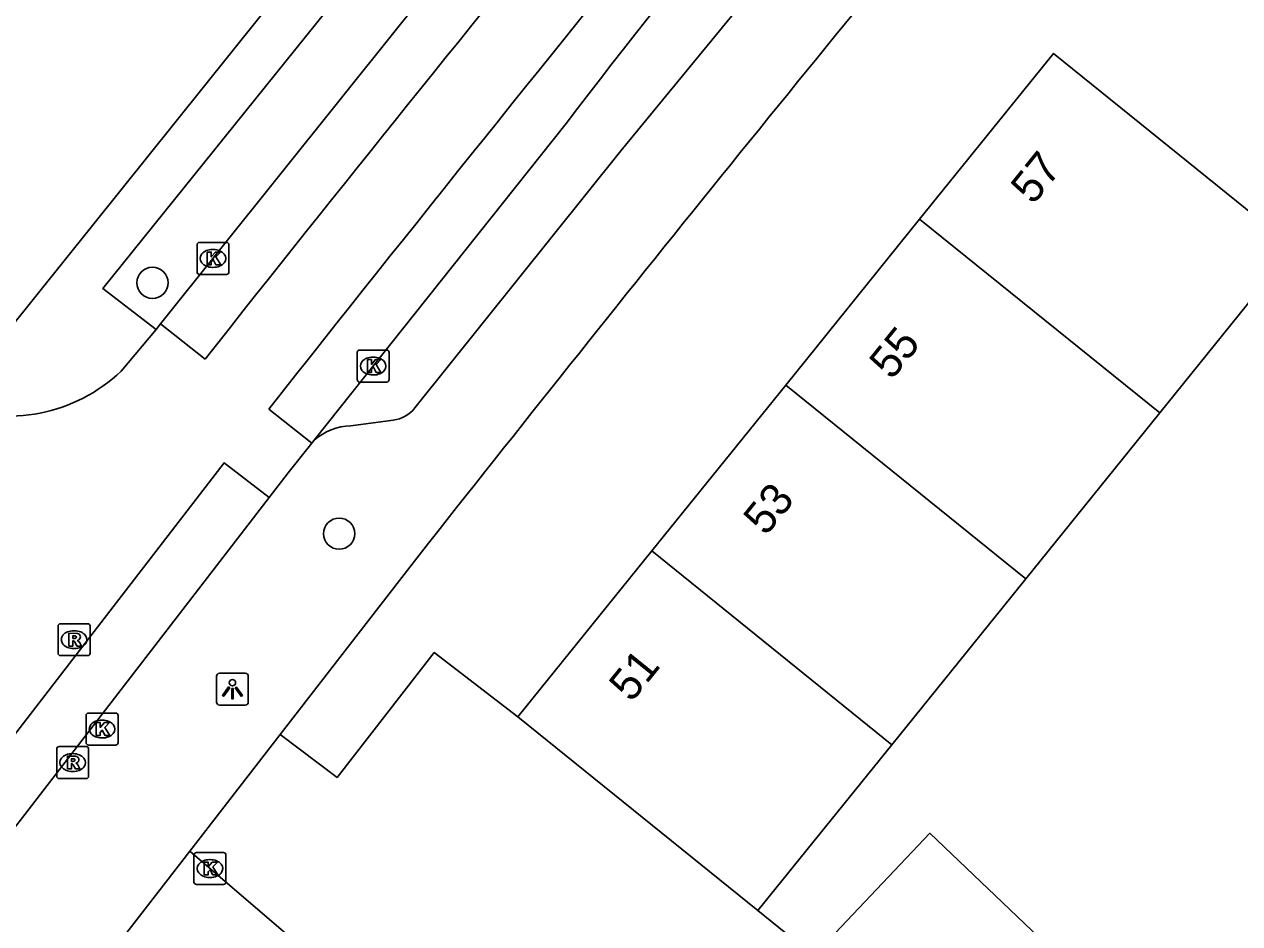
# Model space of a CAD drawing. Extents: x 159040 to 160094, y 381214 to 382518.
# Drawn here: x 159498.85 to 159536.91, y 381935.56 to 381963.73 of the extents above; entities that cross this region are included whole.
import ezdxf

# ---------------------------------------------------------------- set-up
doc = ezdxf.new("R2010")
doc.units = 0
for name, color, linetype in [('IMGEO_Boom', 7, 'Continuous'), ('IMGEO_Kolk', 7, 'Continuous'), ('IMGEO_Lichtpunt', 7, 'Continuous'), ('IMGEO_Pand', 7, 'Continuous'), ('IMGEO_Pand_nummerreeks', 7, 'Continuous'), ('IMGEO_Parkeervlak_open', 7, 'Continuous'), ('IMGEO_Rijbaan_lokaal_gesloten', 7, 'Continuous'), ('IMGEO_Rioolput', 7, 'Continuous'), ('IMGEO_Voetpad_gesloten', 7, 'Continuous'), ('IMGEO_Voetpad_open', 7, 'Continuous')]:
    doc.layers.add(name, color=color, linetype=linetype)

msp = doc.modelspace()

# ---------------------------------------------------------------- linework, layer by layer
at = {"layer": 'IMGEO_Boom'}
for centre in [(159502.868, 381955.632), (159508.715, 381947.774)]:
    msp.add_circle(centre, 0.489, dxfattribs=at)
at = {"layer": 'IMGEO_Kolk'}
for p, q in [((159504.263, 381955.97), (159504.263, 381956.822)), ((159504.338, 381956.896), (159505.19, 381956.896)), ((159505.264, 381956.822), (159505.264, 381955.97)), ((159504.751, 381956.676), (159504.776, 381956.676)), ((159504.774, 381956.116), (159504.749, 381956.116)), ((159505.19, 381955.896), (159504.338, 381955.896)), ((159509.278, 381952.599), (159509.278, 381953.451)), ((159509.353, 381953.525), (159510.205, 381953.525)), ((159509.766, 381953.305), (159509.791, 381953.305)), ((159510.279, 381953.451), (159510.279, 381952.599)), ((159510.205, 381952.525), (159509.353, 381952.525)), ((159509.789, 381952.745), (159509.764, 381952.745)), ((159500.789, 381941.229), (159500.789, 381942.081)), ((159500.864, 381942.155), (159501.716, 381942.155)), ((159501.277, 381941.935), (159501.302, 381941.935)), ((159501.79, 381942.081), (159501.79, 381941.229)), ((159501.716, 381941.155), (159500.864, 381941.155)), ((159501.3, 381941.375), (159501.275, 381941.375)), ((159504.167, 381936.86), (159504.167, 381937.712)), ((159504.242, 381937.786), (159505.094, 381937.786)), ((159505.168, 381937.712), (159505.168, 381936.86)), ((159504.655, 381937.566), (159504.68, 381937.566)), ((159504.678, 381937.006), (159504.653, 381937.006)), ((159505.094, 381936.786), (159504.242, 381936.786))]:
    msp.add_line(p, q, dxfattribs=at)
for points in [[(159504.263, 381955.97), (159504.263, 381956.822)], [(159504.338, 381956.896), (159505.19, 381956.896)], [(159505.264, 381956.822), (159505.264, 381955.97)], [(159504.584, 381956.596), (159504.707, 381956.596), (159504.707, 381956.445), (159504.837, 381956.596), (159505.001, 381956.596), (159504.855, 381956.445), (159505.008, 381956.196), (159504.856, 381956.196), (159504.771, 381956.36), (159504.707, 381956.293), (159504.707, 381956.196), (159504.584, 381956.196), (159504.584, 381956.596)], [(159505.19, 381955.896), (159504.338, 381955.896)], [(159509.278, 381952.599), (159509.278, 381953.451)], [(159509.353, 381953.525), (159510.205, 381953.525)], [(159510.279, 381953.451), (159510.279, 381952.599)], [(159509.599, 381953.225), (159509.722, 381953.225), (159509.722, 381953.074), (159509.852, 381953.225), (159510.016, 381953.225), (159509.87, 381953.074), (159510.023, 381952.825), (159509.871, 381952.825), (159509.786, 381952.989), (159509.722, 381952.922), (159509.722, 381952.825), (159509.599, 381952.825), (159509.599, 381953.225)], [(159510.205, 381952.525), (159509.353, 381952.525)], [(159500.789, 381941.229), (159500.789, 381942.081)], [(159500.864, 381942.155), (159501.716, 381942.155)], [(159501.11, 381941.855), (159501.233, 381941.855), (159501.233, 381941.704), (159501.363, 381941.855), (159501.527, 381941.855), (159501.381, 381941.704), (159501.534, 381941.455), (159501.382, 381941.455), (159501.297, 381941.619), (159501.233, 381941.552), (159501.233, 381941.455), (159501.11, 381941.455), (159501.11, 381941.855)], [(159501.79, 381942.081), (159501.79, 381941.229)], [(159501.716, 381941.155), (159500.864, 381941.155)], [(159504.167, 381936.86), (159504.167, 381937.712)], [(159504.242, 381937.786), (159505.094, 381937.786)], [(159505.168, 381937.712), (159505.168, 381936.86)], [(159504.488, 381937.486), (159504.611, 381937.486), (159504.611, 381937.335), (159504.741, 381937.486), (159504.905, 381937.486), (159504.759, 381937.335), (159504.912, 381937.086), (159504.76, 381937.086), (159504.675, 381937.25), (159504.611, 381937.183), (159504.611, 381937.086), (159504.488, 381937.086), (159504.488, 381937.486)], [(159505.094, 381936.786), (159504.242, 381936.786)]]:
    msp.add_lwpolyline(points, dxfattribs=at)
for centre, start, end in [((159504.34, 381956.82), 91.552, 178.448), ((159504.34, 381956.82), 91.552, 178.448), ((159505.188, 381956.82), 1.552, 88.448), ((159505.188, 381956.82), 1.552, 88.448), ((159504.34, 381955.972), 181.552, 268.448), ((159504.34, 381955.972), 181.552, 268.448), ((159505.188, 381955.972), 271.552, 358.448), ((159505.188, 381955.972), 271.552, 358.448), ((159509.355, 381953.449), 91.552, 178.448), ((159509.355, 381953.449), 91.552, 178.448), ((159510.203, 381953.449), 1.552, 88.448), ((159510.203, 381953.449), 1.552, 88.448), ((159509.355, 381952.601), 181.552, 268.448), ((159509.355, 381952.601), 181.552, 268.448), ((159510.203, 381952.601), 271.552, 358.448), ((159510.203, 381952.601), 271.552, 358.448), ((159500.866, 381942.079), 91.552, 178.448), ((159500.866, 381942.079), 91.552, 178.448), ((159501.714, 381942.079), 1.552, 88.448), ((159501.714, 381942.079), 1.552, 88.448), ((159500.866, 381941.231), 181.552, 268.448), ((159500.866, 381941.231), 181.552, 268.448), ((159501.714, 381941.231), 271.552, 358.448), ((159501.714, 381941.231), 271.552, 358.448), ((159504.244, 381937.71), 91.552, 178.448), ((159504.244, 381937.71), 91.552, 178.448), ((159505.092, 381937.71), 1.552, 88.448), ((159505.092, 381937.71), 1.552, 88.448), ((159504.244, 381936.862), 181.552, 268.448), ((159504.244, 381936.862), 181.552, 268.448), ((159505.092, 381936.862), 271.552, 358.448), ((159505.092, 381936.862), 271.552, 358.448)]:
    msp.add_arc(centre, 0.0765, start, end, dxfattribs=at)
for centre, major_axis, ratio, start_param, end_param in [((159504.75, 381956.396), (-0.387, 0.002), 0.722429, 4.712389, 7.853982), ((159504.775, 381956.396), (-0.39, 0.002), 0.717154, 1.570796, 4.712389), ((159509.765, 381953.025), (-0.387, 0.002), 0.722429, 4.712389, 7.853982), ((159509.79, 381953.025), (-0.39, 0.002), 0.717154, 1.570796, 4.712389), ((159501.276, 381941.655), (-0.387, 0.002), 0.722429, 4.712389, 7.853982), ((159501.301, 381941.655), (-0.39, 0.002), 0.717154, 1.570796, 4.712389), ((159504.654, 381937.286), (-0.387, 0.002), 0.722429, 4.712389, 7.853982), ((159504.679, 381937.286), (-0.39, 0.002), 0.717154, 1.570796, 4.712389)]:
    msp.add_ellipse(centre, major_axis=major_axis, ratio=ratio, start_param=start_param, end_param=end_param, dxfattribs=at)
at = {"layer": 'IMGEO_Lichtpunt'}
for p, q in [((159505.775, 381943.404), (159504.967, 381943.404)), ((159505.775, 381943.404), (159504.967, 381943.404)), ((159504.873, 381943.309), (159504.873, 381942.502)), ((159504.873, 381943.309), (159504.873, 381942.502)), ((159505.869, 381942.502), (159505.869, 381943.309)), ((159505.869, 381942.502), (159505.869, 381943.309)), ((159504.967, 381942.408), (159505.775, 381942.408)), ((159504.967, 381942.408), (159505.775, 381942.408))]:
    msp.add_line(p, q, dxfattribs=at)
for points in [[(159505.247, 381942.973), (159505.286, 381942.945), (159505.098, 381942.683), (159505.06, 381942.71), (159505.247, 381942.973)], [(159505.349, 381942.925), (159505.396, 381942.925), (159505.396, 381942.603), (159505.349, 381942.603), (159505.349, 381942.925)], [(159505.459, 381942.945), (159505.497, 381942.972), (159505.684, 381942.71), (159505.645, 381942.682), (159505.459, 381942.945)]]:
    msp.add_lwpolyline(points, dxfattribs=at)
msp.add_circle((159505.372, 381943.107), 0.0994, dxfattribs=at)
for centre, start, end in [((159504.967, 381943.309), 90, 180), ((159504.967, 381943.309), 90, 180), ((159505.775, 381943.309), 0, 90), ((159505.775, 381943.309), 0, 90), ((159504.967, 381942.502), 180, 270), ((159504.967, 381942.502), 180, 270), ((159505.775, 381942.502), 270, 0), ((159505.775, 381942.502), 270, 360)]:
    msp.add_arc(centre, 0.0946, start, end, dxfattribs=at)
at = {"layer": 'IMGEO_Pand'}
for points in [[(159526.892, 381957.623), (159531.086, 381962.819), (159538.604, 381956.751), (159534.411, 381951.556)], [(159522.699, 381952.428), (159526.892, 381957.623)], [(159534.411, 381951.556), (159526.892, 381957.623)], [(159518.505, 381947.232), (159522.699, 381952.428)], [(159522.699, 381952.428), (159530.217, 381946.36)], [(159534.411, 381951.556), (159530.217, 381946.36)], [(159514.312, 381942.037), (159518.505, 381947.232)], [(159526.024, 381941.165), (159518.505, 381947.232)], [(159530.217, 381946.36), (159526.024, 381941.165)], [(159521.83, 381935.969), (159514.312, 381942.037)], [(159526.024, 381941.165), (159521.83, 381935.969)], [(159532.223, 381933.61), (159527.215, 381938.389), (159524.248, 381935.259), (159523.581, 381934.556)]]:
    msp.add_lwpolyline(points, dxfattribs=at)
at = {"layer": 'IMGEO_Parkeervlak_open'}
for points in [[(159514.312, 381942.037), (159511.692, 381944.048), (159508.651, 381940.141), (159506.867, 381941.484)], [(159523.581, 381934.556), (159521.83, 381935.969)]]:
    msp.add_lwpolyline(points, dxfattribs=at)
at = {"layer": 'IMGEO_Rijbaan_lokaal_gesloten'}
for points in [[(159510.553, 381963.628), (159503.12, 381954.342)], [(159507.928, 381950.698), (159515.821, 381960.621)], [(159501.891, 381952.869), (159502.98, 381954.167)], [(159503.12, 381954.342), (159502.98, 381954.167)], [(159504.516, 381953.241), (159503.12, 381954.342)], [(159507.856, 381950.608), (159506.507, 381951.672)], [(159506.519, 381948.905), (159507.12, 381949.683), (159507.856, 381950.608)], [(159507.856, 381950.608), (159507.928, 381950.698)], [(159497.031, 381936.611), (159495.626, 381937.691), (159505.113, 381949.989), (159506.519, 381948.905)], [(159497.031, 381936.611), (159506.519, 381948.905)]]:
    msp.add_lwpolyline(points, dxfattribs=at)
for centre, radius, start, end in [((160615.691, 381075.954), 1413.213, 138.183435, 141.708364), ((160523.007, 381148.419), 1298.1, 139.883413, 141.683848), ((160186.325, 381423.679), 864.993, 140.056522, 141.374793), ((159726.634, 381799.83), 265.133, 138.59455, 142.66658), ((159498.349, 381956.586), 5.134, 248.8673, 313.6177)]:
    msp.add_arc(centre, radius, start, end, dxfattribs=at)
at = {"layer": 'IMGEO_Rioolput'}
for p, q in [((159499.988, 381944.955), (159500.84, 381944.955)), ((159499.913, 381944.029), (159499.913, 381944.881)), ((159500.401, 381944.735), (159500.426, 381944.735)), ((159500.914, 381944.881), (159500.914, 381944.029)), ((159500.424, 381944.175), (159500.399, 381944.175)), ((159500.84, 381943.955), (159499.988, 381943.955)), ((159499.943, 381941.105), (159500.795, 381941.105)), ((159499.868, 381940.179), (159499.868, 381941.031)), ((159500.356, 381940.885), (159500.381, 381940.885)), ((159500.869, 381941.031), (159500.869, 381940.179)), ((159500.379, 381940.325), (159500.354, 381940.325)), ((159500.795, 381940.105), (159499.943, 381940.105))]:
    msp.add_line(p, q, dxfattribs=at)
for points in [[(159499.988, 381944.955), (159500.84, 381944.955)], [(159499.913, 381944.029), (159499.913, 381944.881)], [(159500.502, 381944.653), (159500.25, 381944.655), (159500.25, 381944.255)], [(159500.428, 381944.574), (159500.374, 381944.574), (159500.374, 381944.493)], [(159500.914, 381944.881), (159500.914, 381944.029)], [(159500.25, 381944.255), (159500.374, 381944.255), (159500.374, 381944.417), (159500.385, 381944.417)], [(159500.374, 381944.493), (159500.426, 381944.493)], [(159500.432, 381944.388), (159500.503, 381944.255), (159500.643, 381944.255), (159500.578, 381944.381)], [(159500.84, 381943.955), (159499.988, 381943.955)], [(159499.943, 381941.105), (159500.795, 381941.105)], [(159499.868, 381940.179), (159499.868, 381941.031)], [(159500.457, 381940.803), (159500.205, 381940.805), (159500.205, 381940.405)], [(159500.383, 381940.724), (159500.329, 381940.724), (159500.329, 381940.643)], [(159500.869, 381941.031), (159500.869, 381940.179)], [(159500.205, 381940.405), (159500.329, 381940.405), (159500.329, 381940.567), (159500.34, 381940.567)], [(159500.329, 381940.643), (159500.381, 381940.643)], [(159500.387, 381940.538), (159500.458, 381940.405), (159500.598, 381940.405), (159500.533, 381940.531)], [(159500.795, 381940.105), (159499.943, 381940.105)]]:
    msp.add_lwpolyline(points, dxfattribs=at)
for centre, radius, start, end in [((159499.99, 381944.879), 0.0765, 91.552, 178.448), ((159499.99, 381944.879), 0.0765, 91.552, 178.448), ((159500.838, 381944.879), 0.0765, 1.552, 88.448), ((159500.838, 381944.879), 0.0765, 1.552, 88.448), ((159500.434, 381944.478), 0.0964, 77.0061, 93.1865), ((159500.448, 381944.535), 0.0378, 276.6634, 79.6772), ((159500.501, 381944.543), 0.109, 350.3612, 89.416), ((159500.499, 381944.543), 0.112, 277.5842, 350.9817), ((159500.384, 381944.364), 0.0533, 26.0293, 88.6989), ((159500.41, 381944.682), 0.19, 274.7715, 282.9687), ((159500.483, 381944.328), 0.108, 29.5134, 73.7905), ((159499.99, 381944.031), 0.0765, 181.552, 268.448), ((159499.99, 381944.031), 0.0765, 181.552, 268.448), ((159500.838, 381944.031), 0.0765, 271.552, 358.448), ((159500.838, 381944.031), 0.0765, 271.552, 358.448), ((159499.945, 381941.029), 0.0765, 91.552, 178.448), ((159499.945, 381941.029), 0.0765, 91.552, 178.448), ((159500.793, 381941.029), 0.0765, 1.552, 88.448), ((159500.793, 381941.029), 0.0765, 1.552, 88.448), ((159500.389, 381940.628), 0.0964, 77.0061, 93.1865), ((159500.403, 381940.685), 0.0378, 276.6634, 79.6772), ((159500.456, 381940.693), 0.109, 350.3612, 89.416), ((159500.339, 381940.514), 0.0533, 26.0293, 88.6989), ((159500.365, 381940.832), 0.19, 274.7715, 282.9687), ((159500.454, 381940.693), 0.112, 277.5842, 350.9817), ((159500.438, 381940.478), 0.108, 29.5134, 73.7905), ((159499.945, 381940.181), 0.0765, 181.552, 268.448), ((159499.945, 381940.181), 0.0765, 181.552, 268.448), ((159500.793, 381940.181), 0.0765, 271.552, 358.448), ((159500.793, 381940.181), 0.0765, 271.552, 358.448)]:
    msp.add_arc(centre, radius, start, end, dxfattribs=at)
for centre, major_axis, ratio, start_param, end_param in [((159500.4, 381944.455), (-0.387, 0.002), 0.722429, 4.712389, 7.853982), ((159500.425, 381944.455), (-0.39, 0.002), 0.717154, 1.570796, 4.712389), ((159500.355, 381940.605), (-0.387, 0.002), 0.722429, 4.712389, 7.853982), ((159500.38, 381940.605), (-0.39, 0.002), 0.717154, 1.570796, 4.712389)]:
    msp.add_ellipse(centre, major_axis=major_axis, ratio=ratio, start_param=start_param, end_param=end_param, dxfattribs=at)
at = {"layer": 'IMGEO_Voetpad_gesloten'}
for points in [[(159504.038, 381937.827), (159501.965, 381935.148)], [(159504.038, 381937.827), (159516.478, 381927.155)]]:
    msp.add_lwpolyline(points, dxfattribs=at)
at = {"layer": 'IMGEO_Voetpad_open'}
for points in [[(159549.923, 381998.496), (159545.327, 381993.189), (159529.211, 381973.989), (159517.539, 381959.766), (159511.087, 381951.712)], [(159502.98, 381954.167), (159501.317, 381955.452), (159514.997, 381972.463), (159528.017, 381988.044), (159529.527, 381986.713)], [(159521.684, 381982.888), (159514.006, 381973.671), (159498.368, 381954.162)], [(159510.406, 381951.332), (159509.077, 381951.154)], [(159510.924, 381946.727), (159506.867, 381941.484)], [(159506.867, 381941.484), (159504.038, 381937.827)]]:
    msp.add_lwpolyline(points, dxfattribs=at)
for centre, radius, start, end in [((160448.276, 381209.912), 1192.277, 140.371274, 141.830547), ((159510.283, 381952.353), 1.028, 276.8823, 321.441), ((159509.138, 381949.325), 1.83, 91.9104, 131.3825)]:
    msp.add_arc(centre, radius, start, end, dxfattribs=at)

# ---------------------------------------------------------------- texts
at = {"layer": 'IMGEO_Pand_nummerreeks'}
for s, p in [('57', (159530.447, 381958.047)), ('55', (159526.019, 381952.561)), ('53', (159522.076, 381947.676)), ('51', (159517.868, 381942.463))]:
    msp.add_text(s, height=1, rotation=51.0906, dxfattribs=at).set_placement(p)

doc.saveas('drawing.dxf')
